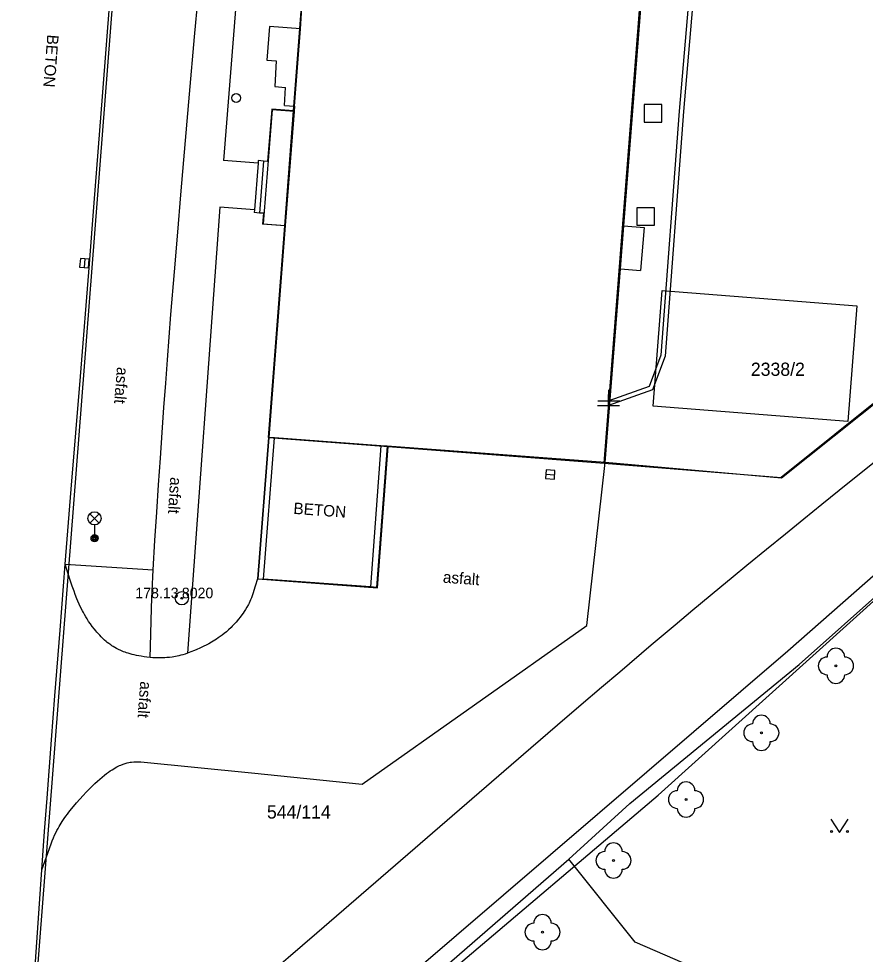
# Model space of a CAD drawing. Extents: x -540150 to -533593, y -1185082 to -1180066.
# Drawn here: x -536217.1 to -536169, y -1184461.1 to -1184408 of the extents above; entities that cross this region are included whole.
import ezdxf

# ---------------------------------------------------------------- set-up
doc = ezdxf.new("R2010")
doc.units = 0
for name, color, linetype in [('KN_HRAN_PARCEL', 7, 'Continuous'), ('KN_PARC_Č', 7, 'Continuous'), ('KN_VKP_HRAN_', 7, 'Continuous'), ('Vrstva 1', 7, 'Continuous'), ('Vrstva 10', 7, 'Continuous'), ('Vrstva 11', 7, 'Continuous'), ('Vrstva 21', 7, 'Continuous'), ('Vrstva 22', 7, 'Continuous'), ('Vrstva 23', 7, 'Continuous'), ('Vrstva 26', 7, 'Continuous'), ('Vrstva 27', 7, 'Continuous'), ('Vrstva 28', 7, 'Continuous'), ('Vrstva 33', 7, 'Continuous'), ('Vrstva 34', 7, 'Continuous'), ('Vrstva 36', 7, 'Continuous'), ('Vrstva 40', 7, 'Continuous'), ('Vrstva 5', 7, 'Continuous'), ('Vrstva 52', 7, 'Continuous'), ('Vrstva 7', 7, 'Continuous')]:
    doc.layers.add(name, color=color, linetype=linetype)

# ---------------------------------------------------------------- blocks, each defined once
blk = doc.blocks.new('NN800')
at = {"layer": 'Vrstva 1'}
for points in [[(-0.442, 0.442), (0.442, -0.442)], [(-0.442, -0.442), (0.442, 0.442)]]:
    blk.add_lwpolyline(points, dxfattribs=at)

msp = doc.modelspace()

# ---------------------------------------------------------------- linework, layer by layer
at = {"layer": 'KN_HRAN_PARCEL'}
for p, q in [((-536216.461, -1184467.315), (-536208.451, -1184364.175)), ((-536201.121, -1184408.595), (-536201.011, -1184407.095)), ((-536202.881, -1184408.465), (-536203.031, -1184410.365)), ((-536201.121, -1184408.595), (-536202.881, -1184408.465)), ((-536203.031, -1184410.365), (-536202.501, -1184410.405)), ((-536202.501, -1184410.405), (-536202.571, -1184411.865)), ((-536202.571, -1184411.865), (-536201.961, -1184411.915)), ((-536202.021, -1184412.935), (-536201.961, -1184411.915)), ((-536202.731, -1184413.185), (-536203.231, -1184419.665)), ((-536201.481, -1184413.275), (-536202.731, -1184413.185)), ((-536202.021, -1184412.935), (-536201.461, -1184412.975)), ((-536201.461, -1184412.975), (-536201.481, -1184413.275)), ((-536149.071, -1184414.195), (-536173.821, -1184434.065)), ((-536203.231, -1184419.665), (-536201.991, -1184419.755)), ((-536201.991, -1184419.755), (-536202.921, -1184431.795)), ((-536181.091, -1184430.015), (-536180.571, -1184423.445)), ((-536180.571, -1184423.445), (-536169.521, -1184424.325)), ((-536169.521, -1184424.325), (-536170.031, -1184430.885)), ((-536170.031, -1184430.885), (-536181.091, -1184430.015)), ((-536202.921, -1184431.795), (-536203.541, -1184439.815)), ((-536196.741, -1184440.325), (-536196.131, -1184432.305)), ((-536196.131, -1184432.305), (-536183.871, -1184433.245)), ((-536183.871, -1184433.245), (-536173.821, -1184434.065)), ((-536180.811, -1184452.105), (-536164.961, -1184437.815)), ((-536203.541, -1184439.815), (-536196.741, -1184440.325)), ((-536222.521, -1184487.495), (-536180.811, -1184452.105))]:
    msp.add_line(p, q, dxfattribs=at)
at = {"layer": 'KN_VKP_HRAN_'}
for p, q in [((-536183.871, -1184433.245), (-536180.561, -1184390.765)), ((-536201.461, -1184412.975), (-536201.121, -1184408.595)), ((-536201.481, -1184413.275), (-536201.991, -1184419.755)), ((-536202.921, -1184431.795), (-536196.131, -1184432.305))]:
    msp.add_line(p, q, dxfattribs=at)
at = {"layer": 'Vrstva 10'}
for p, q in [((-536212.357, -1184412.424), (-536211.658, -1184403.354)), ((-536212.828, -1184418.47), (-536212.357, -1184412.424)), ((-536213.101, -1184421.925), (-536212.828, -1184418.47)), ((-536213.615, -1184428.326), (-536213.101, -1184421.925)), ((-536214.131, -1184434.727), (-536213.615, -1184428.326)), ((-536216.191, -1184461.845), (-536215.801, -1184456.345))]:
    msp.add_line(p, q, dxfattribs=at)
for points in [[(-536214.471, -1184438.995), (-536214.131, -1184434.727)], [(-536215.06, -1184446.466), (-536214.767, -1184442.73), (-536214.471, -1184438.995)], [(-536215.801, -1184456.345), (-536215.645, -1184454.176), (-536215.505, -1184452.277), (-536215.253, -1184448.956), (-536215.06, -1184446.466)]]:
    msp.add_lwpolyline(points, dxfattribs=at)
at = {"layer": 'Vrstva 11'}
for p, q in [((-536207.13, -1184409.036), (-536206.11, -1184397.621)), ((-536202.741, -1184413.155), (-536202.996, -1184416.115)), ((-536201.508, -1184413.25), (-536202.741, -1184413.155)), ((-536203.525, -1184416.226), (-536205.481, -1184416.075)), ((-536203.213, -1184416.098), (-536203.441, -1184419.048)), ((-536144.298, -1184418.249), (-536173.441, -1184443.925)), ((-536205.691, -1184418.715), (-536207.541, -1184444.045)), ((-536203.729, -1184418.867), (-536205.691, -1184418.715)), ((-536203.223, -1184419.065), (-536203.271, -1184419.685)), ((-536202.012, -1184419.782), (-536203.271, -1184419.685)), ((-536184.861, -1184442.465), (-536183.811, -1184433.215)), ((-536214.471, -1184438.995), (-536209.481, -1184439.305)), ((-536197.14, -1184440.279), (-536203.212, -1184439.842)), ((-536197.611, -1184451.475), (-536184.861, -1184442.465)), ((-536173.441, -1184443.925), (-536203.734, -1184469.922)), ((-536200.184, -1184459.922), (-536188.037, -1184449.416)), ((-536210.191, -1184450.215), (-536203.901, -1184450.845)), ((-536203.901, -1184450.845), (-536197.611, -1184451.475))]:
    msp.add_line(p, q, dxfattribs=at)
for points in [[(-536203.118, -1184386.303), (-536205.481, -1184416.075)], [(-536207.742, -1184416.025), (-536207.418, -1184412.297), (-536207.13, -1184409.036)], [(-536208.469, -1184424.81), (-536208.276, -1184422.396), (-536208.09, -1184420.134), (-536207.912, -1184418.013), (-536207.742, -1184416.025)], [(-536203.511, -1184416.075), (-536203.525, -1184416.226), (-536203.729, -1184418.867), (-536203.741, -1184419.025)], [(-536202.996, -1184416.115), (-536203.213, -1184416.098), (-536203.511, -1184416.075)], [(-536203.223, -1184419.065), (-536203.441, -1184419.048), (-536203.741, -1184419.025)], [(-536209.177, -1184434.475), (-536209.074, -1184432.966), (-536208.972, -1184431.503), (-536208.87, -1184430.086), (-536208.769, -1184428.714), (-536208.669, -1184427.385), (-536208.469, -1184424.81)], [(-536172.531, -1184436.41), (-536171.515, -1184435.587), (-536170.529, -1184434.792), (-536168.614, -1184433.255), (-536166.815, -1184431.82), (-536165.125, -1184430.478)], [(-536209.661, -1184444.285), (-536209.64, -1184443.662), (-536209.575, -1184441.483), (-536209.557, -1184440.938), (-536209.524, -1184440.121), (-536209.504, -1184439.713), (-536209.481, -1184439.305), (-536209.381, -1184437.644), (-536209.279, -1184436.034), (-536209.177, -1184434.475)], [(-536173.579, -1184437.262), (-536172.531, -1184436.41)], [(-536181.193, -1184443.574), (-536179.843, -1184442.438), (-536178.828, -1184441.589), (-536177.302, -1184440.319), (-536176.537, -1184439.686), (-536175.771, -1184439.055), (-536174.659, -1184438.143), (-536173.579, -1184437.262)], [(-536211.314, -1184443.897), (-536211.448, -1184443.836), (-536211.564, -1184443.777), (-536211.664, -1184443.722), (-536211.75, -1184443.67), (-536211.826, -1184443.622), (-536211.891, -1184443.578), (-536212.004, -1184443.497), (-536212.087, -1184443.432), (-536212.149, -1184443.381), (-536212.241, -1184443.3), (-536212.331, -1184443.215), (-536212.425, -1184443.121), (-536212.512, -1184443.03), (-536212.595, -1184442.941), (-536212.672, -1184442.855), (-536212.744, -1184442.771), (-536212.811, -1184442.689), (-536212.937, -1184442.529), (-536213.048, -1184442.379), (-536213.146, -1184442.236), (-536213.234, -1184442.101), (-536213.312, -1184441.974), (-536213.382, -1184441.854), (-536213.445, -1184441.741), (-536213.502, -1184441.634), (-536213.603, -1184441.432), (-536213.686, -1184441.254), (-536213.755, -1184441.096), (-536213.813, -1184440.957), (-536213.909, -1184440.711), (-536213.977, -1184440.525), (-536214.075, -1184440.241), (-536214.168, -1184439.953), (-536214.319, -1184439.474), (-536214.471, -1184438.995)], [(-536203.561, -1184439.815), (-536203.691, -1184440.242), (-536203.821, -1184440.669), (-536203.861, -1184440.792), (-536203.903, -1184440.906), (-536203.945, -1184441.01), (-536203.987, -1184441.107), (-536204.03, -1184441.196), (-536204.072, -1184441.279), (-536204.156, -1184441.432), (-536204.235, -1184441.563), (-536204.308, -1184441.676), (-536204.375, -1184441.774), (-536204.437, -1184441.859), (-536204.549, -1184442.005), (-536204.637, -1184442.114), (-536204.775, -1184442.275), (-536204.921, -1184442.435), (-536204.992, -1184442.509), (-536205.061, -1184442.579), (-536205.197, -1184442.709), (-536205.326, -1184442.824), (-536205.45, -1184442.928), (-536205.568, -1184443.02), (-536205.68, -1184443.103), (-536205.787, -1184443.178), (-536205.888, -1184443.246), (-536205.983, -1184443.308), (-536206.166, -1184443.418), (-536206.328, -1184443.509), (-536206.472, -1184443.585), (-536206.6, -1184443.649), (-536206.828, -1184443.756), (-536207.002, -1184443.832), (-536207.135, -1184443.887), (-536207.336, -1184443.968), (-536207.541, -1184444.045), (-536207.671, -1184444.091), (-536207.793, -1184444.129), (-536207.909, -1184444.162), (-536208.018, -1184444.19), (-536208.12, -1184444.213), (-536208.217, -1184444.232), (-536208.398, -1184444.263), (-536208.556, -1184444.284), (-536208.696, -1184444.298), (-536208.817, -1184444.307), (-536208.924, -1184444.312), (-536209.11, -1184444.315), (-536209.248, -1184444.313), (-536209.352, -1184444.309), (-536209.507, -1184444.299), (-536209.661, -1184444.285), (-536209.837, -1184444.265), (-536210.002, -1184444.243), (-536210.156, -1184444.219), (-536210.301, -1184444.194), (-536210.436, -1184444.168), (-536210.562, -1184444.141), (-536210.68, -1184444.112), (-536210.79, -1184444.082), (-536210.892, -1184444.052), (-536210.988, -1184444.022), (-536211.077, -1184443.991), (-536211.16, -1184443.96), (-536211.314, -1184443.897)], [(-536188.037, -1184449.416), (-536186.515, -1184448.107), (-536185.181, -1184446.964), (-536184.013, -1184445.966), (-536182.989, -1184445.095), (-536181.193, -1184443.574)], [(-536215.801, -1184456.345), (-536215.54, -1184455.609), (-536215.279, -1184454.873), (-536215.213, -1184454.697), (-536215.147, -1184454.535), (-536215.08, -1184454.386), (-536215.014, -1184454.248), (-536214.949, -1184454.121), (-536214.885, -1184454.003), (-536214.823, -1184453.894), (-536214.762, -1184453.792), (-536214.644, -1184453.604), (-536214.535, -1184453.441), (-536214.436, -1184453.301), (-536214.346, -1184453.178), (-536214.265, -1184453.072), (-536214.118, -1184452.887), (-536214.004, -1184452.748), (-536213.826, -1184452.542), (-536213.641, -1184452.335), (-536213.456, -1184452.133), (-536213.278, -1184451.943), (-536213.11, -1184451.766), (-536212.949, -1184451.602), (-536212.795, -1184451.452), (-536212.649, -1184451.315), (-536212.511, -1184451.19), (-536212.379, -1184451.077), (-536212.254, -1184450.975), (-536212.136, -1184450.883), (-536212.024, -1184450.801), (-536211.917, -1184450.728), (-536211.817, -1184450.663), (-536211.722, -1184450.605), (-536211.632, -1184450.553), (-536211.547, -1184450.507), (-536211.466, -1184450.467), (-536211.391, -1184450.432), (-536211.319, -1184450.4), (-536211.184, -1184450.347), (-536211.064, -1184450.307), (-536210.958, -1184450.277), (-536210.865, -1184450.255), (-536210.783, -1184450.239), (-536210.71, -1184450.227), (-536210.583, -1184450.212), (-536210.486, -1184450.206), (-536210.413, -1184450.205), (-536210.302, -1184450.207), (-536210.191, -1184450.215)], [(-536203.541, -1184462.805), (-536201.807, -1184461.319), (-536200.184, -1184459.922)]]:
    msp.add_lwpolyline(points, dxfattribs=at)
at = {"layer": 'Vrstva 21'}
for radius in [0.375, 0.05]:
    msp.add_circle((-536207.851, -1184440.925), radius, dxfattribs=at)
at = {"layer": 'Vrstva 22'}
for centre in [(-536170.711, -1184444.765), (-536174.941, -1184448.565), (-536179.221, -1184452.355), (-536183.341, -1184455.815), (-536187.371, -1184459.885)]:
    msp.add_circle(centre, 0.05, dxfattribs=at)
for centre, start, end in [((-536170.711, -1184444.265), 0, 180), ((-536171.211, -1184444.765), 90, 270), ((-536170.211, -1184444.765), 270, 90), ((-536170.711, -1184445.265), 180, 0), ((-536174.941, -1184448.065), 0, 180), ((-536175.441, -1184448.565), 90, 270), ((-536174.441, -1184448.565), 270, 90), ((-536174.941, -1184449.065), 180, 0), ((-536179.221, -1184451.855), 0, 180), ((-536179.721, -1184452.355), 90, 270), ((-536178.721, -1184452.355), 270, 90), ((-536179.221, -1184452.855), 180, 0), ((-536183.341, -1184455.315), 0, 180), ((-536183.841, -1184455.815), 90, 270), ((-536182.841, -1184455.815), 270, 90), ((-536183.341, -1184456.315), 180, 0), ((-536187.371, -1184459.385), 0, 180), ((-536187.871, -1184459.885), 90, 270), ((-536186.871, -1184459.885), 270, 90), ((-536187.371, -1184460.385), 180, 0)]:
    msp.add_arc(centre, 0.5, start, end, dxfattribs=at)
at = {"layer": 'Vrstva 26'}
for points in [[(-536181.591, -1184413.895), (-536180.591, -1184413.895), (-536180.591, -1184412.895), (-536181.591, -1184412.895)], [(-536182.011, -1184419.745), (-536181.011, -1184419.745), (-536181.011, -1184418.745), (-536182.011, -1184418.745)]]:
    msp.add_lwpolyline(points, close=True, dxfattribs=at)
at = {"layer": 'Vrstva 27'}
for p, q in [((-536213.368, -1184421.649), (-536213.406, -1184422.147)), ((-536187.18, -1184433.876), (-536186.682, -1184433.914))]:
    msp.add_line(p, q, dxfattribs=at)
for points in [[(-536213.617, -1184421.629), (-536213.656, -1184422.128), (-536213.157, -1184422.167), (-536213.118, -1184421.668)], [(-536187.199, -1184434.126), (-536186.7, -1184434.163), (-536186.663, -1184433.664), (-536187.162, -1184433.627)]]:
    msp.add_lwpolyline(points, close=True, dxfattribs=at)
at = {"layer": 'Vrstva 28'}
msp.add_circle((-536204.771, -1184412.515), 0.25, dxfattribs=at)
at = {"layer": 'Vrstva 33'}
for p, q in [((-536213.076, -1184436.655), (-536212.546, -1184436.125)), ((-536213.076, -1184436.125), (-536212.546, -1184436.655)), ((-536212.811, -1184436.765), (-536212.811, -1184437.515))]:
    msp.add_line(p, q, dxfattribs=at)
for centre, radius in [((-536212.811, -1184436.39), 0.375), ((-536212.811, -1184437.515), 0.2), ((-536212.811, -1184437.515), 0.145), ((-536212.811, -1184437.515), 0.0876)]:
    msp.add_circle(centre, radius, dxfattribs=at)
at = {"layer": 'Vrstva 36'}
msp.add_lwpolyline([(-536171.007, -1184453.471), (-536170.507, -1184454.221), (-536170.007, -1184453.471)], dxfattribs=at)
for centre in [(-536170.958, -1184454.171), (-536170.058, -1184454.171)]:
    msp.add_circle(centre, 0.05, dxfattribs=at)
at = {"layer": 'Vrstva 5'}
for p, q in [((-536182.755, -1184419.774), (-536181.601, -1184419.865)), ((-536181.601, -1184419.865), (-536181.801, -1184422.305)), ((-536182.947, -1184422.213), (-536181.801, -1184422.305))]:
    msp.add_line(p, q, dxfattribs=at)
for points in [[(-536182.755, -1184419.774), (-536180.474, -1184390.736)], [(-536201.508, -1184413.25), (-536201.031, -1184407.085)], [(-536202.012, -1184419.782), (-536201.508, -1184413.25)], [(-536202.941, -1184431.795), (-536202.012, -1184419.782)], [(-536182.947, -1184422.213), (-536182.755, -1184419.774)], [(-536183.811, -1184433.215), (-536182.947, -1184422.213)], [(-536202.592, -1184431.821), (-536202.941, -1184431.795)], [(-536196.545, -1184432.27), (-536202.592, -1184431.821)], [(-536196.196, -1184432.296), (-536196.545, -1184432.27)], [(-536183.811, -1184433.215), (-536196.196, -1184432.296)]]:
    msp.add_lwpolyline(points, dxfattribs=at)
at = {"layer": 'Vrstva 52'}
for points in [[(-536178.001, -1184389.629), (-536178.456, -1184399.767), (-536179.616, -1184413.265), (-536180.644, -1184427.118), (-536181.317, -1184428.897), (-536183.609, -1184429.713)], [(-536177.76, -1184389.834), (-536178.206, -1184399.783), (-536179.366, -1184413.285), (-536180.398, -1184427.172), (-536181.125, -1184429.093), (-536183.631, -1184429.987)]]:
    msp.add_lwpolyline(points, dxfattribs=at)
at = {"layer": 'Vrstva 7'}
for p, q in [((-536149.171, -1184414.405), (-536173.801, -1184434.105)), ((-536172.801, -1184444.695), (-536158.351, -1184431.775)), ((-536203.212, -1184439.842), (-536202.592, -1184431.821)), ((-536196.545, -1184432.27), (-536197.14, -1184440.279)), ((-536173.801, -1184434.105), (-536183.811, -1184433.215)), ((-536182.421, -1184452.575), (-536172.801, -1184444.695)), ((-536182.111, -1184460.455), (-536185.881, -1184455.745)), ((-536176.071, -1184463.065), (-536182.111, -1184460.455))]:
    msp.add_line(p, q, dxfattribs=at)
for points in [[(-536202.941, -1184431.795), (-536203.561, -1184439.815)], [(-536196.196, -1184432.296), (-536196.791, -1184440.305)], [(-536203.561, -1184439.815), (-536203.212, -1184439.842)], [(-536196.791, -1184440.305), (-536197.14, -1184440.279)], [(-536185.881, -1184455.745), (-536182.421, -1184452.575)], [(-536208.111, -1184475.065), (-536185.881, -1184455.745)]]:
    msp.add_lwpolyline(points, dxfattribs=at)

# ---------------------------------------------------------------- block references
at = {"layer": 'Vrstva 34'}
for p, rotation in [((-536183.609, -1184429.714), 44.99999995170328), ((-536183.631, -1184429.988), 45)]:
    msp.add_blockref('NN800', p, dxfattribs=dict(at, rotation=rotation))

# ---------------------------------------------------------------- texts
at = {"layer": 'KN_PARC_Č'}
for s, p in [('2338/2', (-536175.54, -1184428.295)), ('544/114', (-536203.021, -1184453.435))]:
    msp.add_text(s, height=0.75, dxfattribs=at).set_placement(p)
at = {"layer": 'Vrstva 22'}
msp.add_text('178.13 ', height=0.6, dxfattribs=at).set_placement((-536210.495, -1184440.925))
at = {"layer": 'Vrstva 23'}
msp.add_text('8020', height=0.6, dxfattribs=at).set_placement((-536207.851, -1184440.925))
at = {"layer": 'Vrstva 40'}
for s, rotation, p in [('BETON', 265.6378, (-536215.492, -1184408.899)), ('asfalt', 265.3883, (-536211.533, -1184427.779)), ('asfalt', 266.3071, (-536208.505, -1184434.033)), ('BETON', 355.7548, (-536201.534, -1184436.13)), ('asfalt', 355.7548, (-536193.045, -1184440.035)), ('asfalt', 265.5822, (-536210.209, -1184445.626))]:
    msp.add_text(s, height=0.65, rotation=rotation, dxfattribs=at).set_placement(p)

doc.saveas('drawing.dxf')
